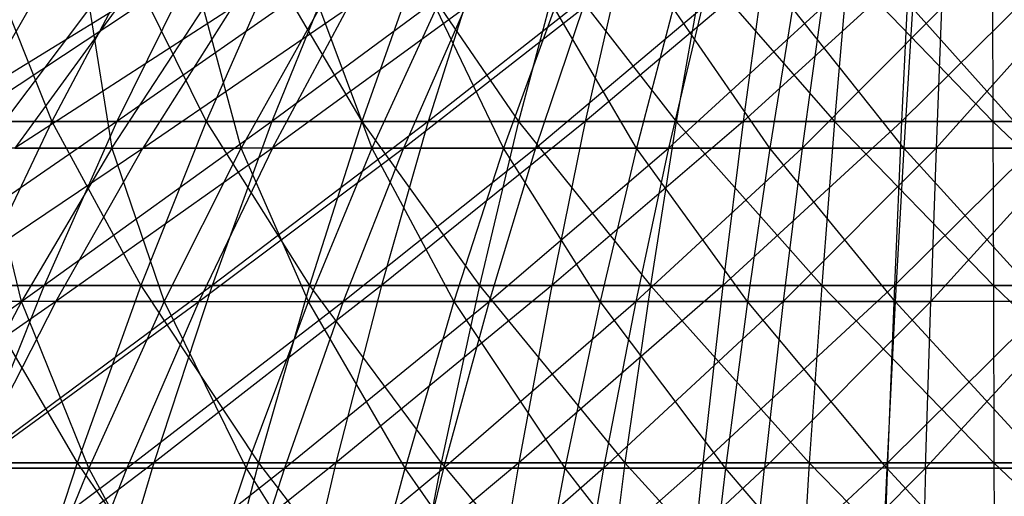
# Model space of a CAD drawing. Extents: x -125 to 125, y -143 to 0.
# Tile 273 of 406: x -6.86 to 0.12, y -31.79 to -28.41. Entities that reach past the tile are written whole.
import ezdxf

# ---------------------------------------------------------------- set-up
doc = ezdxf.new("R2010")
doc.units = 0
doc.header["$LTSCALE"] = 25.4
doc.layers.get('0').update_dxf_attribs({"linetype": 'CONTINUOUS'})

# ---------------------------------------------------------------- blocks, each defined once
blk = doc.blocks.new('NL2500027000_STL_3')
at = {"color": 0}
for p, q in [((-6.6403, -28.0583, -23.4703), (-7.2595, -29.1279, -25.6587)), ((-6.6403, -28.0583, -23.4703), (-7.2595, -29.1279, -25.6587)), ((-5.645, -28.0583, -23.7293), (-7.2595, -29.1279, -25.6587)), ((-5.645, -28.0583, -23.7293), (-7.2595, -29.1279, -25.6587)), ((-7.0581, -28.0583, 23.348), (-6.6333, -29.1279, 25.8277)), ((-7.0581, -28.0583, 23.348), (-6.6333, -29.1279, 25.8277)), ((-6.0675, -28.0583, 23.6248), (-6.6333, -29.1279, 25.8277)), ((-6.0675, -28.0583, 23.6248), (-6.6333, -29.1279, 25.8277)), ((-5.645, -28.0583, -23.7293), (-6.1713, -29.1279, -25.9419)), ((-5.645, -28.0583, -23.7293), (-6.1713, -29.1279, -25.9419)), ((-4.6396, -28.0583, -23.9462), (-6.1713, -29.1279, -25.9419)), ((-4.6396, -28.0583, -23.9462), (-6.1713, -29.1279, -25.9419)), ((-6.0675, -28.0583, 23.6248), (-5.5386, -29.1279, 26.0843)), ((-6.0675, -28.0583, 23.6248), (-5.5386, -29.1279, 26.0843)), ((-5.0662, -28.0583, 23.8596), (-5.5386, -29.1279, 26.0843)), ((-5.0662, -28.0583, 23.8596), (-5.5386, -29.1279, 26.0843)), ((-4.6396, -28.0583, -23.9462), (-5.0722, -29.1279, -26.179)), ((-4.6396, -28.0583, -23.9462), (-5.0722, -29.1279, -26.179)), ((-3.626, -28.0583, -24.1205), (-5.0722, -29.1279, -26.179)), ((-3.626, -28.0583, -24.1205), (-5.0722, -29.1279, -26.179)), ((-5.0662, -28.0583, 23.8596), (-4.434, -29.1279, 26.2946)), ((-5.0662, -28.0583, 23.8596), (-4.434, -29.1279, 26.2946)), ((-4.0559, -28.0583, 24.052), (-4.434, -29.1279, 26.2946)), ((-4.0559, -28.0583, 24.052), (-4.434, -29.1279, 26.2946)), ((-4.0559, -28.0583, 24.052), (-3.3216, -29.1279, 26.4582)), ((-4.0559, -28.0583, 24.052), (-3.3216, -29.1279, 26.4582)), ((-3.626, -28.0583, -24.1205), (-3.9641, -29.1279, -26.3696)), ((-3.626, -28.0583, -24.1205), (-3.9641, -29.1279, -26.3696)), ((-2.6059, -28.0583, -24.2519), (-3.9641, -29.1279, -26.3696)), ((-2.6059, -28.0583, -24.2519), (-3.9641, -29.1279, -26.3696)), ((-3.0383, -28.0583, 24.2016), (-3.3216, -29.1279, 26.4582)), ((-3.0383, -28.0583, 24.2016), (-3.3216, -29.1279, 26.4582)), ((-3.0383, -28.0583, 24.2016), (-2.2033, -29.1279, 26.5747)), ((-3.0383, -28.0583, 24.2016), (-2.2033, -29.1279, 26.5747)), ((-2.6059, -28.0583, -24.2519), (-2.8489, -29.1279, -26.5133)), ((-2.6059, -28.0583, -24.2519), (-2.8489, -29.1279, -26.5133)), ((-1.5812, -28.0583, -24.3402), (-2.8489, -29.1279, -26.5133)), ((-1.5812, -28.0583, -24.3402), (-2.8489, -29.1279, -26.5133)), ((-2.0153, -28.0583, 24.3081), (-2.2033, -29.1279, 26.5747)), ((-2.0153, -28.0583, 24.3081), (-2.2033, -29.1279, 26.5747)), ((-2.0153, -28.0583, 24.3081), (-1.081, -29.1279, 26.644)), ((-2.0153, -28.0583, 24.3081), (-1.081, -29.1279, 26.644)), ((-1.5812, -28.0583, -24.3402), (-1.7287, -29.1279, -26.6098)), ((-1.5812, -28.0583, -24.3402), (-1.7287, -29.1279, -26.6098)), ((-0.5537, -28.0583, -24.3852), (-1.7287, -29.1279, -26.6098)), ((-0.5537, -28.0583, -24.3852), (-1.7287, -29.1279, -26.6098)), ((-0.9888, -28.0583, 24.3715), (-1.081, -29.1279, 26.644)), ((-0.9888, -28.0583, 24.3715), (-1.081, -29.1279, 26.644)), ((-0.9888, -28.0583, 24.3715), (0.0432, -29.1279, 26.6658)), ((-0.9888, -28.0583, 24.3715), (0.0432, -29.1279, 26.6658)), ((-0.5537, -28.0583, -24.3852), (-0.6054, -29.1279, -26.659)), ((-0.5537, -28.0583, -24.3852), (-0.6054, -29.1279, -26.659)), ((0.4748, -28.0583, -24.3869), (-0.6054, -29.1279, -26.659)), ((0.4748, -28.0583, -24.3869), (-0.6054, -29.1279, -26.659)), ((0.0395, -28.0583, 24.3915), (0.0432, -29.1279, 26.6658)), ((0.0395, -28.0583, 24.3915), (0.0432, -29.1279, 26.6658)), ((-7.7916, -29.3158, -20.3525), (-6.1721, -28.3239, -18.5016)), ((-7.7916, -29.3158, -20.3525), (-6.1721, -28.3239, -18.5016)), ((-6.3665, -28.3239, 18.4356), (-7.1136, -29.3158, 20.5992)), ((-6.3665, -28.3239, 18.4356), (-7.1136, -29.3158, 20.5992)), ((-5.3592, -28.3239, -18.7532), (-6.8964, -29.3158, -20.673)), ((-6.1721, -28.3239, -18.5016), (-6.8964, -29.3158, -20.673)), ((-5.3592, -28.3239, -18.7532), (-6.8964, -29.3158, -20.673)), ((-6.1721, -28.3239, -18.5016), (-6.8964, -29.3158, -20.673)), ((-6.3665, -28.3239, 18.4356), (-6.2083, -29.3158, 20.8899)), ((-6.3665, -28.3239, 18.4356), (-6.2083, -29.3158, 20.8899)), ((-6.2083, -29.3158, 20.8899), (-5.5562, -28.3239, 18.6958)), ((-6.2083, -29.3158, 20.8899), (-5.5562, -28.3239, 18.6958)), ((-5.3592, -28.3239, -18.7532), (-5.9881, -29.3158, -20.9541)), ((-5.9881, -29.3158, -20.9541), (-4.536, -28.3239, -18.9691)), ((-5.3592, -28.3239, -18.7532), (-5.9881, -29.3158, -20.9541)), ((-5.9881, -29.3158, -20.9541), (-4.536, -28.3239, -18.9691)), ((-5.2912, -29.3158, 21.1408), (-5.5562, -28.3239, 18.6958)), ((-5.2912, -29.3158, 21.1408), (-5.5562, -28.3239, 18.6958)), ((-4.7355, -28.3239, 18.9204), (-5.2912, -29.3158, 21.1408)), ((-4.7355, -28.3239, 18.9204), (-5.2912, -29.3158, 21.1408)), ((-3.7043, -28.3239, -19.149), (-5.0684, -29.3158, -21.1954)), ((-5.0684, -29.3158, -21.1954), (-4.536, -28.3239, -18.9691)), ((-5.0684, -29.3158, -21.1954), (-4.536, -28.3239, -18.9691)), ((-3.7043, -28.3239, -19.149), (-5.0684, -29.3158, -21.1954)), ((-4.7355, -28.3239, 18.9204), (-4.364, -29.3158, 21.3515)), ((-4.7355, -28.3239, 18.9204), (-4.364, -29.3158, 21.3515)), ((-3.9057, -28.3239, 19.1089), (-4.364, -29.3158, 21.3515)), ((-3.9057, -28.3239, 19.1089), (-4.364, -29.3158, 21.3515)), ((-3.7043, -28.3239, -19.149), (-4.139, -29.3158, -21.3963)), ((-4.139, -29.3158, -21.3963), (-2.8655, -28.3239, -19.2923)), ((-3.7043, -28.3239, -19.149), (-4.139, -29.3158, -21.3963)), ((-4.139, -29.3158, -21.3963), (-2.8655, -28.3239, -19.2923)), ((-3.4285, -29.3158, 21.5215), (-3.9057, -28.3239, 19.1089)), ((-3.4285, -29.3158, 21.5215), (-3.9057, -28.3239, 19.1089)), ((-3.0684, -28.3239, 19.2611), (-3.4285, -29.3158, 21.5215)), ((-3.0684, -28.3239, 19.2611), (-3.4285, -29.3158, 21.5215)), ((-2.8655, -28.3239, -19.2923), (-3.2018, -29.3158, -21.5564)), ((-3.2018, -29.3158, -21.5564), (-2.0213, -28.3239, -19.3989)), ((-2.8655, -28.3239, -19.2923), (-3.2018, -29.3158, -21.5564)), ((-3.2018, -29.3158, -21.5564), (-2.0213, -28.3239, -19.3989)), ((-2.4865, -29.3158, 21.6506), (-3.0684, -28.3239, 19.2611)), ((-2.4865, -29.3158, 21.6506), (-3.0684, -28.3239, 19.2611)), ((-2.2253, -28.3239, 19.3766), (-2.4865, -29.3158, 21.6506)), ((-2.2253, -28.3239, 19.3766), (-2.4865, -29.3158, 21.6506)), ((-2.0213, -28.3239, -19.3989), (-2.2585, -29.3158, -21.6756)), ((-2.2585, -29.3158, -21.6756), (-1.1732, -28.3239, -19.4686)), ((-2.0213, -28.3239, -19.3989), (-2.2585, -29.3158, -21.6756)), ((-2.2585, -29.3158, -21.6756), (-1.1732, -28.3239, -19.4686)), ((-1.5398, -29.3158, 21.7385), (-2.2253, -28.3239, 19.3766)), ((-1.5398, -29.3158, 21.7385), (-2.2253, -28.3239, 19.3766)), ((-1.378, -28.3239, 19.4552), (-1.5398, -29.3158, 21.7385)), ((-1.378, -28.3239, 19.4552), (-1.5398, -29.3158, 21.7385)), ((-0.5901, -29.3158, 21.7849), (-1.378, -28.3239, 19.4552)), ((-0.5901, -29.3158, 21.7849), (-1.378, -28.3239, 19.4552)), ((-1.1732, -28.3239, -19.4686), (-1.3109, -29.3158, -21.7535)), ((-1.3109, -29.3158, -21.7535), (-0.3229, -28.3239, -19.5013)), ((-1.1732, -28.3239, -19.4686), (-1.3109, -29.3158, -21.7535)), ((-1.3109, -29.3158, -21.7535), (-0.3229, -28.3239, -19.5013)), ((-0.5281, -28.3239, 19.4968), (-0.5901, -29.3158, 21.7849)), ((-0.5281, -28.3239, 19.4968), (-0.5901, -29.3158, 21.7849)), ((-0.5281, -28.3239, 19.4968), (0.3607, -29.3158, 21.7899)), ((-0.5281, -28.3239, 19.4968), (0.3607, -29.3158, 21.7899)), ((0.5281, -28.3239, -19.4968), (-0.3607, -29.3158, -21.7899)), ((-0.3229, -28.3239, -19.5013), (-0.3607, -29.3158, -21.7899)), ((0.5281, -28.3239, -19.4968), (-0.3607, -29.3158, -21.7899)), ((-0.3229, -28.3239, -19.5013), (-0.3607, -29.3158, -21.7899)), ((-6.1713, -29.1279, -25.9419), (-7.8659, -30.2918, -27.8021)), ((-6.1713, -29.1279, -25.9419), (-7.8659, -30.2918, -27.8021)), ((-7.7162, -29.1279, 25.5251), (-6.6333, -29.1279, 25.8277)), ((-7.7162, -29.1279, 25.5251), (-6.6333, -29.1279, 25.8277)), ((-6.1713, -29.1279, -25.9419), (-7.2595, -29.1279, -25.6587)), ((-6.1713, -29.1279, -25.9419), (-7.2595, -29.1279, -25.6587)), ((-6.6333, -29.1279, 25.8277), (-7.1874, -30.2918, 27.9852)), ((-6.6333, -29.1279, 25.8277), (-7.1874, -30.2918, 27.9852)), ((-6.1713, -29.1279, -25.9419), (-6.6868, -30.2918, -28.109)), ((-6.1713, -29.1279, -25.9419), (-6.6868, -30.2918, -28.109)), ((-5.0722, -29.1279, -26.179), (-6.6868, -30.2918, -28.109)), ((-5.0722, -29.1279, -26.179), (-6.6868, -30.2918, -28.109)), ((-6.6333, -29.1279, 25.8277), (-5.5386, -29.1279, 26.0843)), ((-6.6333, -29.1279, 25.8277), (-5.5386, -29.1279, 26.0843)), ((-6.6333, -29.1279, 25.8277), (-6.0013, -30.2918, 28.2633)), ((-6.6333, -29.1279, 25.8277), (-6.0013, -30.2918, 28.2633)), ((-5.0722, -29.1279, -26.179), (-6.1713, -29.1279, -25.9419)), ((-5.0722, -29.1279, -26.179), (-6.1713, -29.1279, -25.9419)), ((-5.5386, -29.1279, 26.0843), (-6.0013, -30.2918, 28.2633)), ((-5.5386, -29.1279, 26.0843), (-6.0013, -30.2918, 28.2633)), ((-5.5386, -29.1279, 26.0843), (-4.434, -29.1279, 26.2946)), ((-5.5386, -29.1279, 26.0843), (-4.434, -29.1279, 26.2946)), ((-5.5386, -29.1279, 26.0843), (-4.8044, -30.2918, 28.4912)), ((-5.5386, -29.1279, 26.0843), (-4.8044, -30.2918, 28.4912)), ((-5.0722, -29.1279, -26.179), (-5.4959, -30.2918, -28.3659)), ((-5.0722, -29.1279, -26.179), (-5.4959, -30.2918, -28.3659)), ((-3.9641, -29.1279, -26.3696), (-5.4959, -30.2918, -28.3659)), ((-3.9641, -29.1279, -26.3696), (-5.4959, -30.2918, -28.3659)), ((-3.9641, -29.1279, -26.3696), (-5.0722, -29.1279, -26.179)), ((-3.9641, -29.1279, -26.3696), (-5.0722, -29.1279, -26.179)), ((-4.434, -29.1279, 26.2946), (-4.8044, -30.2918, 28.4912)), ((-4.434, -29.1279, 26.2946), (-4.8044, -30.2918, 28.4912)), ((-4.434, -29.1279, 26.2946), (-3.3216, -29.1279, 26.4582)), ((-4.434, -29.1279, 26.2946), (-3.3216, -29.1279, 26.4582)), ((-4.434, -29.1279, 26.2946), (-3.5991, -30.2918, 28.6684)), ((-4.434, -29.1279, 26.2946), (-3.5991, -30.2918, 28.6684)), ((-3.9641, -29.1279, -26.3696), (-4.2952, -30.2918, -28.5724)), ((-3.9641, -29.1279, -26.3696), (-4.2952, -30.2918, -28.5724)), ((-2.8489, -29.1279, -26.5133), (-4.2952, -30.2918, -28.5724)), ((-2.8489, -29.1279, -26.5133), (-4.2952, -30.2918, -28.5724)), ((-2.8489, -29.1279, -26.5133), (-3.9641, -29.1279, -26.3696)), ((-2.8489, -29.1279, -26.5133), (-3.9641, -29.1279, -26.3696)), ((-3.3216, -29.1279, 26.4582), (-3.5991, -30.2918, 28.6684)), ((-3.3216, -29.1279, 26.4582), (-3.5991, -30.2918, 28.6684)), ((-3.3216, -29.1279, 26.4582), (-2.2033, -29.1279, 26.5747)), ((-3.3216, -29.1279, 26.4582), (-2.2033, -29.1279, 26.5747)), ((-3.3216, -29.1279, 26.4582), (-2.3873, -30.2918, 28.7946)), ((-3.3216, -29.1279, 26.4582), (-2.3873, -30.2918, 28.7946)), ((-2.8489, -29.1279, -26.5133), (-3.0869, -30.2918, -28.7281)), ((-2.8489, -29.1279, -26.5133), (-3.0869, -30.2918, -28.7281)), ((-1.7287, -29.1279, -26.6098), (-3.0869, -30.2918, -28.7281)), ((-1.7287, -29.1279, -26.6098), (-3.0869, -30.2918, -28.7281)), ((-1.7287, -29.1279, -26.6098), (-2.8489, -29.1279, -26.5133)), ((-1.7287, -29.1279, -26.6098), (-2.8489, -29.1279, -26.5133)), ((-2.2033, -29.1279, 26.5747), (-2.3873, -30.2918, 28.7946)), ((-2.2033, -29.1279, 26.5747), (-2.3873, -30.2918, 28.7946)), ((-2.2033, -29.1279, 26.5747), (-1.081, -29.1279, 26.644)), ((-2.2033, -29.1279, 26.5747), (-1.081, -29.1279, 26.644)), ((-2.2033, -29.1279, 26.5747), (-1.1713, -30.2918, 28.8697)), ((-2.2033, -29.1279, 26.5747), (-1.1713, -30.2918, 28.8697)), ((-1.7287, -29.1279, -26.6098), (-1.8731, -30.2918, -28.8327)), ((-1.7287, -29.1279, -26.6098), (-1.8731, -30.2918, -28.8327)), ((-0.6054, -29.1279, -26.659), (-1.8731, -30.2918, -28.8327)), ((-0.6054, -29.1279, -26.659), (-1.8731, -30.2918, -28.8327)), ((-0.6054, -29.1279, -26.659), (-1.7287, -29.1279, -26.6098)), ((-0.6054, -29.1279, -26.659), (-1.7287, -29.1279, -26.6098)), ((-1.081, -29.1279, 26.644), (-1.1713, -30.2918, 28.8697)), ((-1.081, -29.1279, 26.644), (-1.1713, -30.2918, 28.8697)), ((-1.081, -29.1279, 26.644), (0.0432, -29.1279, 26.6658)), ((-1.081, -29.1279, 26.644), (0.0432, -29.1279, 26.6658)), ((-1.081, -29.1279, 26.644), (0.0468, -30.2918, 28.8934)), ((-1.081, -29.1279, 26.644), (0.0468, -30.2918, 28.8934)), ((-0.6054, -29.1279, -26.659), (-0.6559, -30.2918, -28.886)), ((-0.6054, -29.1279, -26.659), (-0.6559, -30.2918, -28.886)), ((0.519, -29.1279, -26.6608), (-0.6559, -30.2918, -28.886)), ((0.519, -29.1279, -26.6608), (-0.6559, -30.2918, -28.886)), ((0.519, -29.1279, -26.6608), (-0.6054, -29.1279, -26.659)), ((0.519, -29.1279, -26.6608), (-0.6054, -29.1279, -26.659)), ((0.0432, -29.1279, 26.6658), (1.1673, -29.1279, 26.6403)), ((0.0432, -29.1279, 26.6658), (1.1673, -29.1279, 26.6403)), ((0.0432, -29.1279, 26.6658), (1.2648, -30.2918, 28.8657)), ((0.0432, -29.1279, 26.6658), (1.2648, -30.2918, 28.8657)), ((0.0432, -29.1279, 26.6658), (0.0468, -30.2918, 28.8934)), ((0.0432, -29.1279, 26.6658), (0.0468, -30.2918, 28.8934)), ((-7.6068, -30.4036, -22.8026), (-5.9881, -29.3158, -20.9541)), ((-7.6068, -30.4036, -22.8026), (-5.9881, -29.3158, -20.9541)), ((-6.2083, -29.3158, 20.8899), (-7.1136, -29.3158, 20.5992)), ((-6.2083, -29.3158, 20.8899), (-7.1136, -29.3158, 20.5992)), ((-6.8479, -30.4036, 23.0419), (-7.1136, -29.3158, 20.5992)), ((-6.8479, -30.4036, 23.0419), (-7.1136, -29.3158, 20.5992)), ((-6.8964, -29.3158, -20.673), (-5.9881, -29.3158, -20.9541)), ((-6.8964, -29.3158, -20.673), (-5.9881, -29.3158, -20.9541)), ((-6.2083, -29.3158, 20.8899), (-6.8479, -30.4036, 23.0419)), ((-6.2083, -29.3158, 20.8899), (-6.8479, -30.4036, 23.0419)), ((-5.0684, -29.3158, -21.1954), (-6.605, -30.4036, -23.1127)), ((-6.605, -30.4036, -23.1127), (-5.9881, -29.3158, -20.9541)), ((-6.605, -30.4036, -23.1127), (-5.9881, -29.3158, -20.9541)), ((-5.0684, -29.3158, -21.1954), (-6.605, -30.4036, -23.1127)), ((-6.2083, -29.3158, 20.8899), (-5.8363, -30.4036, 23.3187)), ((-6.2083, -29.3158, 20.8899), (-5.8363, -30.4036, 23.3187)), ((-6.2083, -29.3158, 20.8899), (-5.2912, -29.3158, 21.1408)), ((-6.2083, -29.3158, 20.8899), (-5.2912, -29.3158, 21.1408)), ((-5.0684, -29.3158, -21.1954), (-5.9881, -29.3158, -20.9541)), ((-5.0684, -29.3158, -21.1954), (-5.9881, -29.3158, -20.9541)), ((-5.8363, -30.4036, 23.3187), (-5.2912, -29.3158, 21.1408)), ((-5.8363, -30.4036, 23.3187), (-5.2912, -29.3158, 21.1408)), ((-5.0684, -29.3158, -21.1954), (-5.5905, -30.4036, -23.3788)), ((-5.5905, -30.4036, -23.3788), (-4.139, -29.3158, -21.3963)), ((-5.0684, -29.3158, -21.1954), (-5.5905, -30.4036, -23.3788)), ((-5.5905, -30.4036, -23.3788), (-4.139, -29.3158, -21.3963)), ((-4.364, -29.3158, 21.3515), (-5.2912, -29.3158, 21.1408)), ((-4.364, -29.3158, 21.3515), (-5.2912, -29.3158, 21.1408)), ((-4.8136, -30.4036, 23.551), (-5.2912, -29.3158, 21.1408)), ((-4.8136, -30.4036, 23.551), (-5.2912, -29.3158, 21.1408)), ((-5.0684, -29.3158, -21.1954), (-4.139, -29.3158, -21.3963)), ((-5.0684, -29.3158, -21.1954), (-4.139, -29.3158, -21.3963)), ((-4.364, -29.3158, 21.3515), (-4.8136, -30.4036, 23.551)), ((-4.364, -29.3158, 21.3515), (-4.8136, -30.4036, 23.551)), ((-4.139, -29.3158, -21.3963), (-4.5654, -30.4036, -23.6004)), ((-4.5654, -30.4036, -23.6004), (-3.2018, -29.3158, -21.5564)), ((-4.139, -29.3158, -21.3963), (-4.5654, -30.4036, -23.6004)), ((-4.5654, -30.4036, -23.6004), (-3.2018, -29.3158, -21.5564)), ((-4.364, -29.3158, 21.3515), (-3.7817, -30.4036, 23.7386)), ((-3.4285, -29.3158, 21.5215), (-4.364, -29.3158, 21.3515)), ((-3.4285, -29.3158, 21.5215), (-4.364, -29.3158, 21.3515)), ((-4.364, -29.3158, 21.3515), (-3.7817, -30.4036, 23.7386)), ((-4.139, -29.3158, -21.3963), (-3.2018, -29.3158, -21.5564)), ((-4.139, -29.3158, -21.3963), (-3.2018, -29.3158, -21.5564)), ((-3.4285, -29.3158, 21.5215), (-3.7817, -30.4036, 23.7386)), ((-3.4285, -29.3158, 21.5215), (-3.7817, -30.4036, 23.7386)), ((-3.2018, -29.3158, -21.5564), (-3.5316, -30.4036, -23.7771)), ((-3.5316, -30.4036, -23.7771), (-2.2585, -29.3158, -21.6756)), ((-3.2018, -29.3158, -21.5564), (-3.5316, -30.4036, -23.7771)), ((-3.5316, -30.4036, -23.7771), (-2.2585, -29.3158, -21.6756)), ((-2.4865, -29.3158, 21.6506), (-3.4285, -29.3158, 21.5215)), ((-2.4865, -29.3158, 21.6506), (-3.4285, -29.3158, 21.5215)), ((-2.7427, -30.4036, 23.8809), (-3.4285, -29.3158, 21.5215)), ((-2.7427, -30.4036, 23.8809), (-3.4285, -29.3158, 21.5215)), ((-3.2018, -29.3158, -21.5564), (-2.2585, -29.3158, -21.6756)), ((-3.2018, -29.3158, -21.5564), (-2.2585, -29.3158, -21.6756)), ((-2.4865, -29.3158, 21.6506), (-2.7427, -30.4036, 23.8809)), ((-2.4865, -29.3158, 21.6506), (-2.7427, -30.4036, 23.8809)), ((-2.2585, -29.3158, -21.6756), (-2.4911, -30.4036, -23.9085)), ((-2.4911, -30.4036, -23.9085), (-1.3109, -29.3158, -21.7535)), ((-2.2585, -29.3158, -21.6756), (-2.4911, -30.4036, -23.9085)), ((-2.4911, -30.4036, -23.9085), (-1.3109, -29.3158, -21.7535)), ((-1.5398, -29.3158, 21.7385), (-2.4865, -29.3158, 21.6506)), ((-1.5398, -29.3158, 21.7385), (-2.4865, -29.3158, 21.6506)), ((-1.6984, -30.4036, 23.9778), (-2.4865, -29.3158, 21.6506)), ((-1.6984, -30.4036, 23.9778), (-2.4865, -29.3158, 21.6506)), ((-2.2585, -29.3158, -21.6756), (-1.3109, -29.3158, -21.7535)), ((-2.2585, -29.3158, -21.6756), (-1.3109, -29.3158, -21.7535)), ((-1.5398, -29.3158, 21.7385), (-1.6984, -30.4036, 23.9778)), ((-1.5398, -29.3158, 21.7385), (-1.6984, -30.4036, 23.9778)), ((-0.5901, -29.3158, 21.7849), (-1.5398, -29.3158, 21.7385)), ((-0.5901, -29.3158, 21.7849), (-1.5398, -29.3158, 21.7385)), ((-0.6509, -30.4036, 24.0291), (-1.5398, -29.3158, 21.7385)), ((-0.6509, -30.4036, 24.0291), (-1.5398, -29.3158, 21.7385)), ((-0.3607, -29.3158, -21.7899), (-1.4459, -30.4036, -23.9944)), ((-1.3109, -29.3158, -21.7535), (-1.4459, -30.4036, -23.9944)), ((-0.3607, -29.3158, -21.7899), (-1.4459, -30.4036, -23.9944)), ((-1.3109, -29.3158, -21.7535), (-1.4459, -30.4036, -23.9944)), ((-1.3109, -29.3158, -21.7535), (-0.3607, -29.3158, -21.7899)), ((-1.3109, -29.3158, -21.7535), (-0.3607, -29.3158, -21.7899)), ((-0.5901, -29.3158, 21.7849), (-0.6509, -30.4036, 24.0291)), ((-0.5901, -29.3158, 21.7849), (-0.6509, -30.4036, 24.0291)), ((0.3607, -29.3158, 21.7899), (-0.5901, -29.3158, 21.7849)), ((0.3607, -29.3158, 21.7899), (-0.5901, -29.3158, 21.7849)), ((0.3979, -30.4036, 24.0346), (-0.5901, -29.3158, 21.7849)), ((0.3979, -30.4036, 24.0346), (-0.5901, -29.3158, 21.7849)), ((-0.3607, -29.3158, -21.7899), (-0.3979, -30.4036, -24.0346)), ((-0.3979, -30.4036, -24.0346), (0.5901, -29.3158, -21.7849)), ((-0.3607, -29.3158, -21.7899), (-0.3979, -30.4036, -24.0346)), ((-0.3979, -30.4036, -24.0346), (0.5901, -29.3158, -21.7849)), ((-0.3607, -29.3158, -21.7899), (0.5901, -29.3158, -21.7849)), ((-0.3607, -29.3158, -21.7899), (0.5901, -29.3158, -21.7849)), ((-6.6868, -30.2918, -28.109), (-8.4585, -31.548, -29.8968)), ((-6.6868, -30.2918, -28.109), (-8.4585, -31.548, -29.8968)), ((-6.6868, -30.2918, -28.109), (-7.8659, -30.2918, -27.8021)), ((-6.6868, -30.2918, -28.109), (-7.8659, -30.2918, -27.8021)), ((-6.6868, -30.2918, -28.109), (-7.1906, -31.548, -30.2268)), ((-6.6868, -30.2918, -28.109), (-7.1906, -31.548, -30.2268)), ((-5.4959, -30.2918, -28.3659), (-7.1906, -31.548, -30.2268)), ((-5.4959, -30.2918, -28.3659), (-7.1906, -31.548, -30.2268)), ((-7.1874, -30.2918, 27.9852), (-6.0013, -30.2918, 28.2633)), ((-7.1874, -30.2918, 27.9852), (-6.0013, -30.2918, 28.2633)), ((-7.1874, -30.2918, 27.9852), (-6.4534, -31.548, 30.3927)), ((-7.1874, -30.2918, 27.9852), (-6.4534, -31.548, 30.3927)), ((-5.4959, -30.2918, -28.3659), (-6.6868, -30.2918, -28.109)), ((-5.4959, -30.2918, -28.3659), (-6.6868, -30.2918, -28.109)), ((-6.0013, -30.2918, 28.2633), (-6.4534, -31.548, 30.3927)), ((-6.0013, -30.2918, 28.2633), (-6.4534, -31.548, 30.3927)), ((-6.0013, -30.2918, 28.2633), (-4.8044, -30.2918, 28.4912)), ((-6.0013, -30.2918, 28.2633), (-4.8044, -30.2918, 28.4912)), ((-6.0013, -30.2918, 28.2633), (-5.1664, -31.548, 30.6378)), ((-6.0013, -30.2918, 28.2633), (-5.1664, -31.548, 30.6378)), ((-5.4959, -30.2918, -28.3659), (-5.91, -31.548, -30.503)), ((-5.4959, -30.2918, -28.3659), (-5.91, -31.548, -30.503)), ((-4.2952, -30.2918, -28.5724), (-5.91, -31.548, -30.503)), ((-4.2952, -30.2918, -28.5724), (-5.91, -31.548, -30.503)), ((-4.2952, -30.2918, -28.5724), (-5.4959, -30.2918, -28.3659)), ((-4.2952, -30.2918, -28.5724), (-5.4959, -30.2918, -28.3659)), ((-4.8044, -30.2918, 28.4912), (-5.1664, -31.548, 30.6378)), ((-4.8044, -30.2918, 28.4912), (-5.1664, -31.548, 30.6378)), ((-4.8044, -30.2918, 28.4912), (-3.5991, -30.2918, 28.6684)), ((-4.8044, -30.2918, 28.4912), (-3.5991, -30.2918, 28.6684)), ((-4.8044, -30.2918, 28.4912), (-3.8702, -31.548, 30.8283)), ((-4.8044, -30.2918, 28.4912), (-3.8702, -31.548, 30.8283)), ((-4.2952, -30.2918, -28.5724), (-4.6188, -31.548, -30.7251)), ((-4.2952, -30.2918, -28.5724), (-4.6188, -31.548, -30.7251)), ((-3.0869, -30.2918, -28.7281), (-4.6188, -31.548, -30.7251)), ((-3.0869, -30.2918, -28.7281), (-4.6188, -31.548, -30.7251)), ((-3.0869, -30.2918, -28.7281), (-4.2952, -30.2918, -28.5724)), ((-3.0869, -30.2918, -28.7281), (-4.2952, -30.2918, -28.5724)), ((-3.5991, -30.2918, 28.6684), (-3.8702, -31.548, 30.8283)), ((-3.5991, -30.2918, 28.6684), (-3.8702, -31.548, 30.8283)), ((-3.5991, -30.2918, 28.6684), (-2.3873, -30.2918, 28.7946)), ((-3.5991, -30.2918, 28.6684), (-2.3873, -30.2918, 28.7946)), ((-3.5991, -30.2918, 28.6684), (-2.5672, -31.548, 30.9641)), ((-3.5991, -30.2918, 28.6684), (-2.5672, -31.548, 30.9641)), ((-3.0869, -30.2918, -28.7281), (-3.3195, -31.548, -30.8925)), ((-3.0869, -30.2918, -28.7281), (-3.3195, -31.548, -30.8925)), ((-1.8731, -30.2918, -28.8327), (-3.3195, -31.548, -30.8925)), ((-1.8731, -30.2918, -28.8327), (-3.3195, -31.548, -30.8925)), ((-1.8731, -30.2918, -28.8327), (-3.0869, -30.2918, -28.7281)), ((-1.8731, -30.2918, -28.8327), (-3.0869, -30.2918, -28.7281)), ((-2.3873, -30.2918, 28.7946), (-2.5672, -31.548, 30.9641)), ((-2.3873, -30.2918, 28.7946), (-2.5672, -31.548, 30.9641)), ((-2.3873, -30.2918, 28.7946), (-1.1713, -30.2918, 28.8697)), ((-2.3873, -30.2918, 28.7946), (-1.1713, -30.2918, 28.8697)), ((-2.3873, -30.2918, 28.7946), (-1.2596, -31.548, 31.0448)), ((-2.3873, -30.2918, 28.7946), (-1.2596, -31.548, 31.0448)), ((-1.8731, -30.2918, -28.8327), (-2.0142, -31.548, -31.0049)), ((-1.8731, -30.2918, -28.8327), (-2.0142, -31.548, -31.0049)), ((-0.6559, -30.2918, -28.886), (-2.0142, -31.548, -31.0049)), ((-0.6559, -30.2918, -28.886), (-2.0142, -31.548, -31.0049)), ((-0.6559, -30.2918, -28.886), (-1.8731, -30.2918, -28.8327)), ((-0.6559, -30.2918, -28.886), (-1.8731, -30.2918, -28.8327)), ((-1.1713, -30.2918, 28.8697), (-1.2596, -31.548, 31.0448)), ((-1.1713, -30.2918, 28.8697), (-1.2596, -31.548, 31.0448)), ((-1.1713, -30.2918, 28.8697), (0.0468, -30.2918, 28.8934)), ((-1.1713, -30.2918, 28.8697), (0.0468, -30.2918, 28.8934)), ((-1.1713, -30.2918, 28.8697), (0.0503, -31.548, 31.0703)), ((-1.1713, -30.2918, 28.8697), (0.0503, -31.548, 31.0703)), ((-0.6559, -30.2918, -28.886), (-0.7053, -31.548, -31.0623)), ((-0.6559, -30.2918, -28.886), (-0.7053, -31.548, -31.0623)), ((0.5624, -30.2918, -28.888), (-0.7053, -31.548, -31.0623)), ((0.5624, -30.2918, -28.888), (-0.7053, -31.548, -31.0623)), ((0.5624, -30.2918, -28.888), (-0.6559, -30.2918, -28.886)), ((0.5624, -30.2918, -28.888), (-0.6559, -30.2918, -28.886)), ((0.0468, -30.2918, 28.8934), (1.2648, -30.2918, 28.8657)), ((0.0468, -30.2918, 28.8934), (1.2648, -30.2918, 28.8657)), ((0.0468, -30.2918, 28.8934), (1.3601, -31.548, 31.0405)), ((0.0468, -30.2918, 28.8934), (1.3601, -31.548, 31.0405)), ((0.0468, -30.2918, 28.8934), (0.0503, -31.548, 31.0703)), ((0.0468, -30.2918, 28.8934), (0.0503, -31.548, 31.0703)), ((-6.605, -30.4036, -23.1127), (-8.3021, -31.5853, -24.8867)), ((-6.605, -30.4036, -23.1127), (-8.3021, -31.5853, -24.8867)), ((-6.8479, -30.4036, 23.0419), (-7.8464, -30.4036, 22.7213)), ((-6.8479, -30.4036, 23.0419), (-7.8464, -30.4036, 22.7213)), ((-6.605, -30.4036, -23.1127), (-7.6068, -30.4036, -22.8026)), ((-6.605, -30.4036, -23.1127), (-7.6068, -30.4036, -22.8026)), ((-6.8479, -30.4036, 23.0419), (-7.4737, -31.5853, 25.1479)), ((-6.8479, -30.4036, 23.0419), (-7.4737, -31.5853, 25.1479)), ((-6.605, -30.4036, -23.1127), (-7.2086, -31.5853, -25.2251)), ((-7.2086, -31.5853, -25.2251), (-5.5905, -30.4036, -23.3788)), ((-6.605, -30.4036, -23.1127), (-7.2086, -31.5853, -25.2251)), ((-7.2086, -31.5853, -25.2251), (-5.5905, -30.4036, -23.3788)), ((-5.8363, -30.4036, 23.3187), (-6.8479, -30.4036, 23.0419)), ((-5.8363, -30.4036, 23.3187), (-6.8479, -30.4036, 23.0419)), ((-6.3697, -31.5853, 25.4499), (-6.8479, -30.4036, 23.0419)), ((-6.3697, -31.5853, 25.4499), (-6.8479, -30.4036, 23.0419)), ((-6.605, -30.4036, -23.1127), (-5.5905, -30.4036, -23.3788)), ((-6.605, -30.4036, -23.1127), (-5.5905, -30.4036, -23.3788)), ((-5.8363, -30.4036, 23.3187), (-6.3697, -31.5853, 25.4499)), ((-5.8363, -30.4036, 23.3187), (-6.3697, -31.5853, 25.4499)), ((-5.5905, -30.4036, -23.3788), (-6.1015, -31.5853, -25.5155)), ((-6.1015, -31.5853, -25.5155), (-4.5654, -30.4036, -23.6004)), ((-5.5905, -30.4036, -23.3788), (-6.1015, -31.5853, -25.5155)), ((-6.1015, -31.5853, -25.5155), (-4.5654, -30.4036, -23.6004)), ((-5.8363, -30.4036, 23.3187), (-5.2535, -31.5853, 25.7035)), ((-5.8363, -30.4036, 23.3187), (-5.2535, -31.5853, 25.7035)), ((-5.8363, -30.4036, 23.3187), (-4.8136, -30.4036, 23.551)), ((-5.8363, -30.4036, 23.3187), (-4.8136, -30.4036, 23.551)), ((-5.5905, -30.4036, -23.3788), (-4.5654, -30.4036, -23.6004)), ((-5.5905, -30.4036, -23.3788), (-4.5654, -30.4036, -23.6004)), ((-5.2535, -31.5853, 25.7035), (-4.8136, -30.4036, 23.551)), ((-5.2535, -31.5853, 25.7035), (-4.8136, -30.4036, 23.551)), ((-4.5654, -30.4036, -23.6004), (-4.9827, -31.5853, -25.7574)), ((-4.9827, -31.5853, -25.7574), (-3.5316, -30.4036, -23.7771)), ((-4.5654, -30.4036, -23.6004), (-4.9827, -31.5853, -25.7574)), ((-4.9827, -31.5853, -25.7574), (-3.5316, -30.4036, -23.7771)), ((-3.7817, -30.4036, 23.7386), (-4.8136, -30.4036, 23.551)), ((-3.7817, -30.4036, 23.7386), (-4.8136, -30.4036, 23.551)), ((-4.1274, -31.5853, 25.9082), (-4.8136, -30.4036, 23.551)), ((-4.1274, -31.5853, 25.9082), (-4.8136, -30.4036, 23.551)), ((-4.5654, -30.4036, -23.6004), (-3.5316, -30.4036, -23.7771)), ((-4.5654, -30.4036, -23.6004), (-3.5316, -30.4036, -23.7771)), ((-3.7817, -30.4036, 23.7386), (-4.1274, -31.5853, 25.9082)), ((-3.7817, -30.4036, 23.7386), (-4.1274, -31.5853, 25.9082)), ((-3.5316, -30.4036, -23.7771), (-3.8544, -31.5853, -25.9502)), ((-3.8544, -31.5853, -25.9502), (-2.4911, -30.4036, -23.9085)), ((-3.5316, -30.4036, -23.7771), (-3.8544, -31.5853, -25.9502)), ((-3.8544, -31.5853, -25.9502), (-2.4911, -30.4036, -23.9085)), ((-3.7817, -30.4036, 23.7386), (-2.9933, -31.5853, 26.0636)), ((-2.7427, -30.4036, 23.8809), (-3.7817, -30.4036, 23.7386)), ((-2.7427, -30.4036, 23.8809), (-3.7817, -30.4036, 23.7386)), ((-3.7817, -30.4036, 23.7386), (-2.9933, -31.5853, 26.0636)), ((-3.5316, -30.4036, -23.7771), (-2.4911, -30.4036, -23.9085)), ((-3.5316, -30.4036, -23.7771), (-2.4911, -30.4036, -23.9085)), ((-2.7427, -30.4036, 23.8809), (-2.9933, -31.5853, 26.0636)), ((-2.7427, -30.4036, 23.8809), (-2.9933, -31.5853, 26.0636)), ((-1.6984, -30.4036, 23.9778), (-2.7427, -30.4036, 23.8809)), ((-1.6984, -30.4036, 23.9778), (-2.7427, -30.4036, 23.8809)), ((-1.8536, -31.5853, 26.1694), (-2.7427, -30.4036, 23.8809)), ((-1.8536, -31.5853, 26.1694), (-2.7427, -30.4036, 23.8809)), ((-1.4459, -30.4036, -23.9944), (-2.7188, -31.5853, -26.0937)), ((-2.4911, -30.4036, -23.9085), (-2.7188, -31.5853, -26.0937)), ((-1.4459, -30.4036, -23.9944), (-2.7188, -31.5853, -26.0937)), ((-2.4911, -30.4036, -23.9085), (-2.7188, -31.5853, -26.0937)), ((-2.4911, -30.4036, -23.9085), (-1.4459, -30.4036, -23.9944)), ((-2.4911, -30.4036, -23.9085), (-1.4459, -30.4036, -23.9944)), ((-1.6984, -30.4036, 23.9778), (-1.8536, -31.5853, 26.1694)), ((-1.6984, -30.4036, 23.9778), (-1.8536, -31.5853, 26.1694)), ((-0.6509, -30.4036, 24.0291), (-1.6984, -30.4036, 23.9778)), ((-0.6509, -30.4036, 24.0291), (-1.6984, -30.4036, 23.9778)), ((-0.7103, -31.5853, 26.2253), (-1.6984, -30.4036, 23.9778)), ((-0.7103, -31.5853, 26.2253), (-1.6984, -30.4036, 23.9778)), ((-1.4459, -30.4036, -23.9944), (-1.5781, -31.5853, -26.1874)), ((-1.5781, -31.5853, -26.1874), (-0.3979, -30.4036, -24.0346)), ((-1.4459, -30.4036, -23.9944), (-1.5781, -31.5853, -26.1874)), ((-1.5781, -31.5853, -26.1874), (-0.3979, -30.4036, -24.0346)), ((-1.4459, -30.4036, -23.9944), (-0.3979, -30.4036, -24.0346)), ((-1.4459, -30.4036, -23.9944), (-0.3979, -30.4036, -24.0346)), ((-0.6509, -30.4036, 24.0291), (-0.7103, -31.5853, 26.2253)), ((-0.6509, -30.4036, 24.0291), (-0.7103, -31.5853, 26.2253)), ((0.3979, -30.4036, 24.0346), (-0.6509, -30.4036, 24.0291)), ((0.3979, -30.4036, 24.0346), (-0.6509, -30.4036, 24.0291)), ((0.4343, -31.5853, 26.2313), (-0.6509, -30.4036, 24.0291)), ((0.4343, -31.5853, 26.2313), (-0.6509, -30.4036, 24.0291)), ((0.6509, -30.4036, -24.0291), (-0.4343, -31.5853, -26.2313)), ((-0.4343, -31.5853, -26.2313), (-0.3979, -30.4036, -24.0346)), ((-0.4343, -31.5853, -26.2313), (-0.3979, -30.4036, -24.0346)), ((0.6509, -30.4036, -24.0291), (-0.4343, -31.5853, -26.2313)), ((0.6509, -30.4036, -24.0291), (-0.3979, -30.4036, -24.0346)), ((0.6509, -30.4036, -24.0291), (-0.3979, -30.4036, -24.0346)), ((-7.7289, -31.548, 30.0936), (-6.4534, -31.548, 30.3927)), ((-7.7289, -31.548, 30.0936), (-6.4534, -31.548, 30.3927)), ((-5.91, -31.548, -30.503), (-7.6818, -32.8942, -32.2915)), ((-5.91, -31.548, -30.503), (-7.6818, -32.8942, -32.2915)), ((-5.91, -31.548, -30.503), (-7.1906, -31.548, -30.2268)), ((-5.91, -31.548, -30.503), (-7.1906, -31.548, -30.2268)), ((-6.4534, -31.548, 30.3927), (-6.8942, -32.8942, 32.4688)), ((-6.4534, -31.548, 30.3927), (-6.8942, -32.8942, 32.4688)), ((-6.4534, -31.548, 30.3927), (-5.1664, -31.548, 30.6378)), ((-6.4534, -31.548, 30.3927), (-5.1664, -31.548, 30.6378)), ((-6.4534, -31.548, 30.3927), (-5.5193, -32.8942, 32.7306)), ((-6.4534, -31.548, 30.3927), (-5.5193, -32.8942, 32.7306)), ((-5.91, -31.548, -30.503), (-6.3137, -32.8942, -32.5866)), ((-5.91, -31.548, -30.503), (-6.3137, -32.8942, -32.5866)), ((-4.6188, -31.548, -30.7251), (-6.3137, -32.8942, -32.5866)), ((-4.6188, -31.548, -30.7251), (-6.3137, -32.8942, -32.5866)), ((-4.6188, -31.548, -30.7251), (-5.91, -31.548, -30.503)), ((-4.6188, -31.548, -30.7251), (-5.91, -31.548, -30.503)), ((-5.1664, -31.548, 30.6378), (-5.5193, -32.8942, 32.7306)), ((-5.1664, -31.548, 30.6378), (-5.5193, -32.8942, 32.7306)), ((-5.1664, -31.548, 30.6378), (-3.8702, -31.548, 30.8283)), ((-5.1664, -31.548, 30.6378), (-3.8702, -31.548, 30.8283)), ((-5.1664, -31.548, 30.6378), (-4.1346, -32.8942, 32.9341)), ((-5.1664, -31.548, 30.6378), (-4.1346, -32.8942, 32.9341)), ((-4.6188, -31.548, -30.7251), (-4.9343, -32.8942, -32.8238)), ((-4.6188, -31.548, -30.7251), (-4.9343, -32.8942, -32.8238)), ((-3.3195, -31.548, -30.8925), (-4.9343, -32.8942, -32.8238)), ((-3.3195, -31.548, -30.8925), (-4.9343, -32.8942, -32.8238)), ((-3.3195, -31.548, -30.8925), (-4.6188, -31.548, -30.7251)), ((-3.3195, -31.548, -30.8925), (-4.6188, -31.548, -30.7251)), ((-3.8702, -31.548, 30.8283), (-4.1346, -32.8942, 32.9341)), ((-3.8702, -31.548, 30.8283), (-4.1346, -32.8942, 32.9341)), ((-3.8702, -31.548, 30.8283), (-2.5672, -31.548, 30.9641)), ((-3.8702, -31.548, 30.8283), (-2.5672, -31.548, 30.9641)), ((-3.8702, -31.548, 30.8283), (-2.7425, -32.8942, 33.0792)), ((-3.8702, -31.548, 30.8283), (-2.7425, -32.8942, 33.0792)), ((-3.3195, -31.548, -30.8925), (-3.5462, -32.8942, -33.0027)), ((-3.3195, -31.548, -30.8925), (-3.5462, -32.8942, -33.0027)), ((-2.0142, -31.548, -31.0049), (-3.5462, -32.8942, -33.0027)), ((-2.0142, -31.548, -31.0049), (-3.5462, -32.8942, -33.0027)), ((-2.0142, -31.548, -31.0049), (-3.3195, -31.548, -30.8925)), ((-2.0142, -31.548, -31.0049), (-3.3195, -31.548, -30.8925)), ((-2.5672, -31.548, 30.9641), (-2.7425, -32.8942, 33.0792)), ((-2.5672, -31.548, 30.9641), (-2.7425, -32.8942, 33.0792)), ((-2.5672, -31.548, 30.9641), (-1.2596, -31.548, 31.0448)), ((-2.5672, -31.548, 30.9641), (-1.2596, -31.548, 31.0448)), ((-2.5672, -31.548, 30.9641), (-1.3456, -32.8942, 33.1654)), ((-2.5672, -31.548, 30.9641), (-1.3456, -32.8942, 33.1654)), ((-2.0142, -31.548, -31.0049), (-2.1518, -32.8942, -33.1228)), ((-2.0142, -31.548, -31.0049), (-2.1518, -32.8942, -33.1228)), ((-0.7053, -31.548, -31.0623), (-2.1518, -32.8942, -33.1228)), ((-0.7053, -31.548, -31.0623), (-2.1518, -32.8942, -33.1228)), ((-0.7053, -31.548, -31.0623), (-2.0142, -31.548, -31.0049)), ((-0.7053, -31.548, -31.0623), (-2.0142, -31.548, -31.0049)), ((-1.2596, -31.548, 31.0448), (-1.3456, -32.8942, 33.1654)), ((-1.2596, -31.548, 31.0448), (-1.3456, -32.8942, 33.1654)), ((-1.2596, -31.548, 31.0448), (0.0503, -31.548, 31.0703)), ((-1.2596, -31.548, 31.0448), (0.0503, -31.548, 31.0703)), ((-1.2596, -31.548, 31.0448), (0.0537, -32.8942, 33.1926)), ((-1.2596, -31.548, 31.0448), (0.0537, -32.8942, 33.1926)), ((-0.7053, -31.548, -31.0623), (-0.7535, -32.8942, -33.1841)), ((-0.7053, -31.548, -31.0623), (-0.7535, -32.8942, -33.1841)), ((0.6048, -31.548, -31.0644), (-0.7053, -31.548, -31.0623)), ((0.6048, -31.548, -31.0644), (-0.7053, -31.548, -31.0623)), ((0.0503, -31.548, 31.0703), (1.3601, -31.548, 31.0405)), ((0.0503, -31.548, 31.0703), (1.3601, -31.548, 31.0405)), ((0.0503, -31.548, 31.0703), (1.453, -32.8942, 33.1608)), ((0.0503, -31.548, 31.0703), (1.453, -32.8942, 33.1608)), ((0.0503, -31.548, 31.0703), (0.0537, -32.8942, 33.1926)), ((0.0503, -31.548, 31.0703), (0.0537, -32.8942, 33.1926)), ((-7.7981, -32.8588, -27.2876), (-6.1015, -31.5853, -25.5155)), ((-7.7981, -32.8588, -27.2876), (-6.1015, -31.5853, -25.5155)), ((-6.3697, -31.5853, 25.4499), (-7.4737, -31.5853, 25.1479)), ((-6.3697, -31.5853, 25.4499), (-7.4737, -31.5853, 25.1479)), ((-7.2086, -31.5853, -25.2251), (-6.1015, -31.5853, -25.5155)), ((-7.2086, -31.5853, -25.2251), (-6.1015, -31.5853, -25.5155)), ((-6.3697, -31.5853, 25.4499), (-6.8905, -32.8588, 27.5308)), ((-6.3697, -31.5853, 25.4499), (-6.8905, -32.8588, 27.5308)), ((-6.1015, -31.5853, -25.5155), (-6.6004, -32.8588, -27.6018)), ((-6.6004, -32.8588, -27.6018), (-4.9827, -31.5853, -25.7574)), ((-6.1015, -31.5853, -25.5155), (-6.6004, -32.8588, -27.6018)), ((-6.6004, -32.8588, -27.6018), (-4.9827, -31.5853, -25.7574)), ((-5.2535, -31.5853, 25.7035), (-6.3697, -31.5853, 25.4499)), ((-5.2535, -31.5853, 25.7035), (-6.3697, -31.5853, 25.4499)), ((-5.6831, -32.8588, 27.8052), (-6.3697, -31.5853, 25.4499)), ((-5.6831, -32.8588, 27.8052), (-6.3697, -31.5853, 25.4499)), ((-6.1015, -31.5853, -25.5155), (-4.9827, -31.5853, -25.7574)), ((-6.1015, -31.5853, -25.5155), (-4.9827, -31.5853, -25.7574)), ((-5.2535, -31.5853, 25.7035), (-5.6831, -32.8588, 27.8052)), ((-5.2535, -31.5853, 25.7035), (-5.6831, -32.8588, 27.8052)), ((-4.9827, -31.5853, -25.7574), (-5.3901, -32.8588, -27.8634)), ((-5.3901, -32.8588, -27.8634), (-3.8544, -31.5853, -25.9502)), ((-4.9827, -31.5853, -25.7574), (-5.3901, -32.8588, -27.8634)), ((-5.3901, -32.8588, -27.8634), (-3.8544, -31.5853, -25.9502)), ((-5.2535, -31.5853, 25.7035), (-4.4648, -32.8588, 28.0266)), ((-5.2535, -31.5853, 25.7035), (-4.4648, -32.8588, 28.0266)), ((-5.2535, -31.5853, 25.7035), (-4.1274, -31.5853, 25.9082)), ((-5.2535, -31.5853, 25.7035), (-4.1274, -31.5853, 25.9082)), ((-4.9827, -31.5853, -25.7574), (-3.8544, -31.5853, -25.9502)), ((-4.9827, -31.5853, -25.7574), (-3.8544, -31.5853, -25.9502)), ((-4.4648, -32.8588, 28.0266), (-4.1274, -31.5853, 25.9082)), ((-4.4648, -32.8588, 28.0266), (-4.1274, -31.5853, 25.9082)), ((-2.7188, -31.5853, -26.0937), (-4.1696, -32.8588, -28.072)), ((-3.8544, -31.5853, -25.9502), (-4.1696, -32.8588, -28.072)), ((-2.7188, -31.5853, -26.0937), (-4.1696, -32.8588, -28.072)), ((-3.8544, -31.5853, -25.9502), (-4.1696, -32.8588, -28.072)), ((-2.9933, -31.5853, 26.0636), (-4.1274, -31.5853, 25.9082)), ((-2.9933, -31.5853, 26.0636), (-4.1274, -31.5853, 25.9082)), ((-3.2381, -32.8588, 28.1947), (-4.1274, -31.5853, 25.9082)), ((-3.2381, -32.8588, 28.1947), (-4.1274, -31.5853, 25.9082)), ((-3.8544, -31.5853, -25.9502), (-2.7188, -31.5853, -26.0937)), ((-3.8544, -31.5853, -25.9502), (-2.7188, -31.5853, -26.0937)), ((-2.9933, -31.5853, 26.0636), (-3.2381, -32.8588, 28.1947)), ((-2.9933, -31.5853, 26.0636), (-3.2381, -32.8588, 28.1947)), ((-2.9933, -31.5853, 26.0636), (-2.0052, -32.8588, 28.3091)), ((-1.8536, -31.5853, 26.1694), (-2.9933, -31.5853, 26.0636)), ((-1.8536, -31.5853, 26.1694), (-2.9933, -31.5853, 26.0636)), ((-2.9933, -31.5853, 26.0636), (-2.0052, -32.8588, 28.3091)), ((-2.7188, -31.5853, -26.0937), (-2.9411, -32.8588, -28.2272)), ((-2.9411, -32.8588, -28.2272), (-1.5781, -31.5853, -26.1874)), ((-2.7188, -31.5853, -26.0937), (-2.9411, -32.8588, -28.2272)), ((-2.9411, -32.8588, -28.2272), (-1.5781, -31.5853, -26.1874)), ((-2.7188, -31.5853, -26.0937), (-1.5781, -31.5853, -26.1874)), ((-2.7188, -31.5853, -26.0937), (-1.5781, -31.5853, -26.1874)), ((-1.8536, -31.5853, 26.1694), (-2.0052, -32.8588, 28.3091)), ((-1.8536, -31.5853, 26.1694), (-2.0052, -32.8588, 28.3091)), ((-0.7103, -31.5853, 26.2253), (-1.8536, -31.5853, 26.1694)), ((-0.7103, -31.5853, 26.2253), (-1.8536, -31.5853, 26.1694)), ((-0.7684, -32.8588, 28.3696), (-1.8536, -31.5853, 26.1694)), ((-0.7684, -32.8588, 28.3696), (-1.8536, -31.5853, 26.1694)), ((-0.4343, -31.5853, -26.2313), (-1.7071, -32.8588, -28.3286)), ((-1.7071, -32.8588, -28.3286), (-1.5781, -31.5853, -26.1874)), ((-1.7071, -32.8588, -28.3286), (-1.5781, -31.5853, -26.1874)), ((-0.4343, -31.5853, -26.2313), (-1.7071, -32.8588, -28.3286)), ((-0.4343, -31.5853, -26.2313), (-1.5781, -31.5853, -26.1874)), ((-0.4343, -31.5853, -26.2313), (-1.5781, -31.5853, -26.1874)), ((-0.7103, -31.5853, 26.2253), (-0.7684, -32.8588, 28.3696)), ((-0.7103, -31.5853, 26.2253), (-0.7684, -32.8588, 28.3696)), ((0.4343, -31.5853, 26.2313), (-0.7103, -31.5853, 26.2253)), ((0.4343, -31.5853, 26.2313), (-0.7103, -31.5853, 26.2253)), ((0.4698, -32.8588, 28.3761), (-0.7103, -31.5853, 26.2253)), ((0.4698, -32.8588, 28.3761), (-0.7103, -31.5853, 26.2253)), ((-0.4343, -31.5853, -26.2313), (-0.4698, -32.8588, -28.3761)), ((-0.4343, -31.5853, -26.2313), (-0.4698, -32.8588, -28.3761)), ((-0.4343, -31.5853, -26.2313), (0.7103, -31.5853, -26.2253)), ((-0.4343, -31.5853, -26.2313), (0.7103, -31.5853, -26.2253))]:
    blk.add_line(p, q, dxfattribs=at)

msp = doc.modelspace()

# ---------------------------------------------------------------- block references
at = {"color": 253}
msp.add_blockref('NL2500027000_STL_3', (0, 0), dxfattribs=at)

doc.saveas('drawing.dxf')
